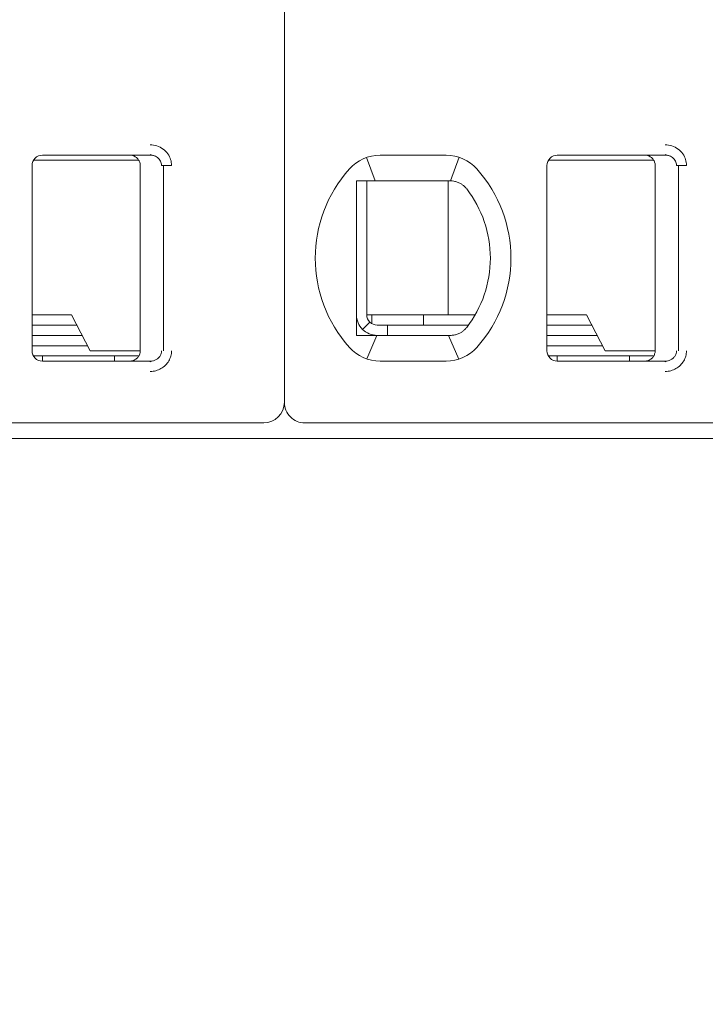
# Model space of a CAD drawing. Header units: millimetres. Extents: x -1114 to 1396, y -630 to 631.
# Tile 691 of 780: x 379.73 to 386.39, y 459.98 to 469.54. Entities that reach past the tile are written whole.
import ezdxf

# ---------------------------------------------------------------- set-up
doc = ezdxf.new("R2010")
doc.units = ezdxf.units.MM
doc.header["$MEASUREMENT"] = 0

msp = doc.modelspace()

# ---------------------------------------------------------------- linework, layer by layer
at = {"lineweight": 18}
for points, knots in [([(1038.9843, -629.7647), (1038.9843, -629.7647), (-1111.4882, -629.7647), (-1111.4882, -629.7647), (-1111.4882, -629.7647), (-1111.4882, -629.7647), (-1111.4882, 630.7883), (-1111.4882, 630.7883), (-1111.4882, 630.7883), (-1111.4882, 630.7883), (1038.9843, 630.7883), (1038.9843, 630.7883)], [0, 0, 0, 0, 0.333333, 0.333333, 0.333333, 0.333333, 0.666667, 0.666667, 0.666667, 0.666667, 1, 1, 1, 1]), ([(380.9963, 468.3234), (381.0183, 468.3235), (381.0395, 468.3203), (381.0606, 468.3135), (381.0606, 468.3135), (381.0817, 468.3067), (381.1027, 468.2965), (381.1213, 468.2828), (381.1213, 468.2828), (381.1398, 468.2692), (381.1559, 468.2523), (381.1681, 468.235), (381.1681, 468.235), (381.1803, 468.2178), (381.1886, 468.2003), (381.1944, 468.1818), (381.1944, 468.1818), (381.2001, 468.1632), (381.2032, 468.1437), (381.2034, 468.1234)], [0, 0, 0, 0, 0.2, 0.2, 0.2, 0.2, 0.4, 0.4, 0.4, 0.4, 0.6, 0.6, 0.6, 0.6, 0.8, 0.8, 0.8, 0.8, 1, 1, 1, 1]), ([(385.9963, 468.3234), (386.0183, 468.3235), (386.0395, 468.3203), (386.0606, 468.3135), (386.0606, 468.3135), (386.0817, 468.3067), (386.1027, 468.2965), (386.1213, 468.2828), (386.1213, 468.2828), (386.1398, 468.2692), (386.1559, 468.2523), (386.1681, 468.235), (386.1681, 468.235), (386.1803, 468.2178), (386.1886, 468.2003), (386.1944, 468.1818), (386.1944, 468.1818), (386.2001, 468.1632), (386.2032, 468.1437), (386.2034, 468.1234)], [0, 0, 0, 0, 0.2, 0.2, 0.2, 0.2, 0.4, 0.4, 0.4, 0.4, 0.6, 0.6, 0.6, 0.6, 0.8, 0.8, 0.8, 0.8, 1, 1, 1, 1]), ([(379.9489, 468.2234), (379.9224, 468.2234), (379.8969, 468.2128), (379.8782, 468.1941), (379.8782, 468.1941), (379.8594, 468.1753), (379.8489, 468.1499), (379.8489, 468.1234)], [0, 0, 0, 0, 0.5, 0.5, 0.5, 0.5, 1, 1, 1, 1]), ([(379.9489, 468.2234), (379.9224, 468.2234), (379.8969, 468.2128), (379.8782, 468.1941), (379.8782, 468.1941), (379.8594, 468.1753), (379.8489, 468.1499), (379.8489, 468.1234)], [0, 0, 0, 0, 0.5, 0.5, 0.5, 0.5, 1, 1, 1, 1]), ([(380.7989, 468.2234), (380.8094, 468.2234), (380.8199, 468.2217), (380.8299, 468.2185), (380.8299, 468.2185), (380.8398, 468.2152), (380.8493, 468.2104), (380.8578, 468.2042), (380.8578, 468.2042), (380.8662, 468.198), (380.8737, 468.1906), (380.8798, 468.1821), (380.8798, 468.1821), (380.886, 468.1736), (380.8908, 468.1641), (380.894, 468.1542), (380.894, 468.1542), (380.8972, 468.1442), (380.8989, 468.1338), (380.8989, 468.1234)], [0, 0, 0, 0, 0.2, 0.2, 0.2, 0.2, 0.4, 0.4, 0.4, 0.4, 0.6, 0.6, 0.6, 0.6, 0.8, 0.8, 0.8, 0.8, 1, 1, 1, 1]), ([(380.9963, 468.2234), (381.005, 468.2234), (381.0138, 468.2224), (381.0223, 468.2206), (381.0223, 468.2206), (381.0307, 468.2187), (381.0388, 468.216), (381.0465, 468.2125), (381.0465, 468.2125), (381.0541, 468.2089), (381.0613, 468.2046), (381.0678, 468.1996), (381.0678, 468.1996), (381.074, 468.1948), (381.0797, 468.1894), (381.0846, 468.1835), (381.0846, 468.1835), (381.0891, 468.1781), (381.093, 468.1722), (381.0963, 468.1659), (381.0963, 468.1659), (381.0995, 468.1597), (381.1021, 468.1531), (381.1038, 468.1463), (381.1038, 468.1463), (381.1058, 468.1388), (381.1068, 468.1311), (381.1068, 468.1234)], [0, 0, 0, 0, 0.142857, 0.142857, 0.142857, 0.142857, 0.285714, 0.285714, 0.285714, 0.285714, 0.428571, 0.428571, 0.428571, 0.428571, 0.571429, 0.571429, 0.571429, 0.571429, 0.714286, 0.714286, 0.714286, 0.714286, 0.857143, 0.857143, 0.857143, 0.857143, 1, 1, 1, 1]), ([(384.9489, 468.2234), (384.9224, 468.2234), (384.8969, 468.2128), (384.8782, 468.1941), (384.8782, 468.1941), (384.8594, 468.1753), (384.8489, 468.1499), (384.8489, 468.1234)], [0, 0, 0, 0, 0.5, 0.5, 0.5, 0.5, 1, 1, 1, 1]), ([(384.9489, 468.2234), (384.9224, 468.2234), (384.8969, 468.2128), (384.8782, 468.1941), (384.8782, 468.1941), (384.8594, 468.1753), (384.8489, 468.1499), (384.8489, 468.1234)], [0, 0, 0, 0, 0.5, 0.5, 0.5, 0.5, 1, 1, 1, 1]), ([(385.7989, 468.2234), (385.8094, 468.2234), (385.8199, 468.2217), (385.8299, 468.2185), (385.8299, 468.2185), (385.8398, 468.2152), (385.8493, 468.2104), (385.8578, 468.2042), (385.8578, 468.2042), (385.8662, 468.198), (385.8737, 468.1906), (385.8798, 468.1821), (385.8798, 468.1821), (385.886, 468.1736), (385.8908, 468.1641), (385.894, 468.1542), (385.894, 468.1542), (385.8972, 468.1442), (385.8989, 468.1338), (385.8989, 468.1234)], [0, 0, 0, 0, 0.2, 0.2, 0.2, 0.2, 0.4, 0.4, 0.4, 0.4, 0.6, 0.6, 0.6, 0.6, 0.8, 0.8, 0.8, 0.8, 1, 1, 1, 1]), ([(385.9963, 468.2234), (386.005, 468.2234), (386.0138, 468.2224), (386.0223, 468.2206), (386.0223, 468.2206), (386.0307, 468.2187), (386.0388, 468.216), (386.0465, 468.2125), (386.0465, 468.2125), (386.0541, 468.2089), (386.0613, 468.2046), (386.0678, 468.1996), (386.0678, 468.1996), (386.074, 468.1948), (386.0797, 468.1894), (386.0846, 468.1835), (386.0846, 468.1835), (386.0891, 468.1781), (386.093, 468.1722), (386.0963, 468.1659), (386.0963, 468.1659), (386.0995, 468.1597), (386.1021, 468.1531), (386.1038, 468.1463), (386.1038, 468.1463), (386.1058, 468.1388), (386.1068, 468.1311), (386.1068, 468.1234)], [0, 0, 0, 0, 0.142857, 0.142857, 0.142857, 0.142857, 0.285714, 0.285714, 0.285714, 0.285714, 0.428571, 0.428571, 0.428571, 0.428571, 0.571429, 0.571429, 0.571429, 0.571429, 0.714286, 0.714286, 0.714286, 0.714286, 0.857143, 0.857143, 0.857143, 0.857143, 1, 1, 1, 1]), ([(382.9989, 467.9734), (383.0056, 467.9734), (383.0124, 467.9734), (383.0192, 467.9734), (383.0192, 467.9734), (383.026, 467.9734), (383.0329, 467.9734), (383.0397, 467.9734), (383.0397, 467.9734), (383.0466, 467.9734), (383.0535, 467.9734), (383.0604, 467.9734)], [0, 0, 0, 0, 0.333333, 0.333333, 0.333333, 0.333333, 0.666667, 0.666667, 0.666667, 0.666667, 1, 1, 1, 1]), ([(382.9989, 467.9734), (382.9989, 467.9224), (382.9989, 467.87), (382.9989, 467.815), (382.9989, 467.815), (382.9989, 467.7876), (382.9989, 467.7595), (382.9989, 467.7305), (382.9989, 467.7305), (382.9989, 467.7161), (382.9989, 467.7014), (382.9989, 467.6865), (382.9989, 467.6865), (382.9989, 467.6715), (382.9989, 467.6564), (382.9989, 467.641), (382.9989, 467.641), (382.9989, 467.6102), (382.9989, 467.5787), (382.9989, 467.546), (382.9989, 467.546), (382.9989, 467.5133), (382.9989, 467.4794), (382.9989, 467.4441), (382.9989, 467.4441), (382.9989, 467.4264), (382.9989, 467.4085), (382.9989, 467.3904), (382.9989, 467.3904), (382.9989, 467.3723), (382.9989, 467.354), (382.9989, 467.3355), (382.9989, 467.3355), (382.9989, 467.317), (382.9989, 467.2982), (382.9989, 467.2793), (382.9989, 467.2793), (382.9989, 467.2603), (382.9989, 467.2411), (382.9989, 467.222), (382.9989, 467.222), (382.9989, 467.184), (382.9989, 467.1465), (382.9989, 467.1094), (382.9989, 467.1094), (382.9989, 467.1001), (382.9989, 467.0909), (382.9989, 467.0817), (382.9989, 467.0817), (382.9989, 467.0725), (382.9989, 467.0633), (382.9989, 467.0541), (382.9989, 467.0541), (382.9989, 467.0359), (382.9989, 467.0181), (382.9989, 467.0006), (382.9989, 467.0006), (382.9989, 466.9657), (382.9989, 466.932), (382.9989, 466.8994), (382.9989, 466.8994), (382.9989, 466.8831), (382.9989, 466.867), (382.9989, 466.8511), (382.9989, 466.8511), (382.9989, 466.8353), (382.9989, 466.8196), (382.9989, 466.8043), (382.9989, 466.8043), (382.9989, 466.7736), (382.9989, 466.744), (382.9989, 466.7153), (382.9989, 466.7153), (382.9989, 466.6865), (382.9989, 466.6585), (382.9989, 466.6312), (382.9989, 466.6312), (382.9989, 466.5765), (382.9989, 466.5242), (382.9989, 466.4734)], [0, 0, 0, 0, 0.05, 0.05, 0.05, 0.05, 0.1, 0.1, 0.1, 0.1, 0.15, 0.15, 0.15, 0.15, 0.2, 0.2, 0.2, 0.2, 0.25, 0.25, 0.25, 0.25, 0.3, 0.3, 0.3, 0.3, 0.35, 0.35, 0.35, 0.35, 0.4, 0.4, 0.4, 0.4, 0.45, 0.45, 0.45, 0.45, 0.5, 0.5, 0.5, 0.5, 0.55, 0.55, 0.55, 0.55, 0.6, 0.6, 0.6, 0.6, 0.65, 0.65, 0.65, 0.65, 0.7, 0.7, 0.7, 0.7, 0.75, 0.75, 0.75, 0.75, 0.8, 0.8, 0.8, 0.8, 0.85, 0.85, 0.85, 0.85, 0.9, 0.9, 0.9, 0.9, 0.95, 0.95, 0.95, 0.95, 1, 1, 1, 1]), ([(383.2281, 467.9734), (383.2229, 467.9734), (383.2177, 467.9734), (383.2124, 467.9734), (383.2124, 467.9734), (383.2072, 467.9734), (383.2019, 467.9734), (383.1965, 467.9734), (383.1965, 467.9734), (383.1911, 467.9734), (383.1856, 467.9734), (383.1799, 467.9734), (383.1799, 467.9734), (383.1742, 467.9734), (383.1684, 467.9734), (383.1625, 467.9734), (383.1625, 467.9734), (383.1565, 467.9734), (383.1504, 467.9734), (383.1441, 467.9734), (383.1441, 467.9734), (383.1378, 467.9734), (383.1314, 467.9734), (383.1248, 467.9734), (383.1248, 467.9734), (383.1182, 467.9734), (383.1115, 467.9734), (383.1045, 467.9734), (383.1045, 467.9734), (383.0976, 467.9734), (383.0904, 467.9734), (383.0831, 467.9734), (383.0831, 467.9734), (383.0757, 467.9734), (383.0681, 467.9734), (383.0604, 467.9734)], [0, 0, 0, 0, 0.111111, 0.111111, 0.111111, 0.111111, 0.222222, 0.222222, 0.222222, 0.222222, 0.333333, 0.333333, 0.333333, 0.333333, 0.444444, 0.444444, 0.444444, 0.444444, 0.555556, 0.555556, 0.555556, 0.555556, 0.666667, 0.666667, 0.666667, 0.666667, 0.777778, 0.777778, 0.777778, 0.777778, 0.888889, 0.888889, 0.888889, 0.888889, 1, 1, 1, 1]), ([(383.9113, 467.9734), (383.9066, 467.9734), (383.9019, 467.9734), (383.8972, 467.9734), (383.8972, 467.9734), (383.8926, 467.9734), (383.8879, 467.9734), (383.8833, 467.9734), (383.8833, 467.9734), (383.8787, 467.9734), (383.8742, 467.9734), (383.8697, 467.9734)], [0, 0, 0, 0, 0.333333, 0.333333, 0.333333, 0.333333, 0.666667, 0.666667, 0.666667, 0.666667, 1, 1, 1, 1]), ([(384.0089, 467.9479), (383.9986, 467.9537), (383.988, 467.9584), (383.9772, 467.9622), (383.9772, 467.9622), (383.9663, 467.966), (383.9554, 467.9688), (383.9443, 467.9706), (383.9443, 467.9706), (383.9333, 467.9725), (383.9222, 467.9734), (383.9113, 467.9734)], [0, 0, 0, 0, 0.333333, 0.333333, 0.333333, 0.333333, 0.666667, 0.666667, 0.666667, 0.666667, 1, 1, 1, 1]), ([(384.0696, 467.8956), (384.0643, 467.9024), (384.0585, 467.909), (384.0522, 467.9153), (384.0522, 467.9153), (384.0459, 467.9215), (384.0391, 467.9275), (384.0319, 467.9329), (384.0319, 467.9329), (384.0246, 467.9384), (384.017, 467.9434), (384.0089, 467.9479)], [0, 0, 0, 0, 0.333333, 0.333333, 0.333333, 0.333333, 0.666667, 0.666667, 0.666667, 0.666667, 1, 1, 1, 1]), ([(382.9989, 466.6734), (382.9989, 466.6203), (383.0199, 466.5695), (383.0575, 466.532), (383.0575, 466.532), (383.095, 466.4944), (383.1458, 466.4734), (383.1989, 466.4734)], [0, 0, 0, 0, 0.5, 0.5, 0.5, 0.5, 1, 1, 1, 1]), ([(383.0989, 466.6734), (383.0989, 466.6469), (383.1094, 466.6214), (383.1282, 466.6027), (383.1282, 466.6027), (383.1469, 466.5839), (383.1724, 466.5734), (383.1989, 466.5734)], [0, 0, 0, 0, 0.5, 0.5, 0.5, 0.5, 1, 1, 1, 1]), ([(384.0089, 466.4988), (384.0172, 466.5035), (384.0251, 466.5087), (384.0324, 466.5142), (384.0324, 466.5142), (384.0397, 466.5198), (384.0464, 466.5257), (384.0526, 466.5319), (384.0526, 466.5319), (384.0588, 466.5381), (384.0645, 466.5445), (384.0696, 466.5512)], [0, 0, 0, 0, 0.333333, 0.333333, 0.333333, 0.333333, 0.666667, 0.666667, 0.666667, 0.666667, 1, 1, 1, 1]), ([(382.9989, 466.4734), (383.0058, 466.4734), (383.0126, 466.4734), (383.0195, 466.4734), (383.0195, 466.4734), (383.0263, 466.4734), (383.0331, 466.4734), (383.04, 466.4734), (383.04, 466.4734), (383.0468, 466.4734), (383.0536, 466.4734), (383.0604, 466.4734)], [0, 0, 0, 0, 0.333333, 0.333333, 0.333333, 0.333333, 0.666667, 0.666667, 0.666667, 0.666667, 1, 1, 1, 1]), ([(383.0604, 466.4734), (383.0681, 466.4734), (383.0757, 466.4734), (383.0831, 466.4734), (383.0831, 466.4734), (383.0904, 466.4734), (383.0976, 466.4734), (383.1045, 466.4734), (383.1045, 466.4734), (383.1115, 466.4734), (383.1182, 466.4734), (383.1248, 466.4734), (383.1248, 466.4734), (383.1314, 466.4734), (383.1378, 466.4734), (383.1441, 466.4734), (383.1441, 466.4734), (383.1504, 466.4734), (383.1565, 466.4734), (383.1625, 466.4734), (383.1625, 466.4734), (383.1684, 466.4734), (383.1742, 466.4734), (383.1799, 466.4734), (383.1799, 466.4734), (383.1855, 466.4734), (383.1911, 466.4734), (383.1965, 466.4734), (383.1965, 466.4734), (383.2019, 466.4734), (383.2072, 466.4734), (383.2124, 466.4734), (383.2124, 466.4734), (383.2177, 466.4734), (383.2229, 466.4734), (383.2281, 466.4734)], [0, 0, 0, 0, 0.111111, 0.111111, 0.111111, 0.111111, 0.222222, 0.222222, 0.222222, 0.222222, 0.333333, 0.333333, 0.333333, 0.333333, 0.444444, 0.444444, 0.444444, 0.444444, 0.555556, 0.555556, 0.555556, 0.555556, 0.666667, 0.666667, 0.666667, 0.666667, 0.777778, 0.777778, 0.777778, 0.777778, 0.888889, 0.888889, 0.888889, 0.888889, 1, 1, 1, 1]), ([(383.8697, 466.4734), (383.8742, 466.4734), (383.8787, 466.4734), (383.8833, 466.4734), (383.8833, 466.4734), (383.8879, 466.4734), (383.8926, 466.4734), (383.8973, 466.4734), (383.8973, 466.4734), (383.9019, 466.4734), (383.9066, 466.4734), (383.9113, 466.4734)], [0, 0, 0, 0, 0.333333, 0.333333, 0.333333, 0.333333, 0.666667, 0.666667, 0.666667, 0.666667, 1, 1, 1, 1]), ([(384.0089, 466.4988), (383.9988, 466.4932), (383.9883, 466.4885), (383.9776, 466.4847), (383.9776, 466.4847), (383.9669, 466.4809), (383.9559, 466.4781), (383.9448, 466.4762), (383.9448, 466.4762), (383.9337, 466.4743), (383.9225, 466.4734), (383.9113, 466.4734)], [0, 0, 0, 0, 0.333333, 0.333333, 0.333333, 0.333333, 0.666667, 0.666667, 0.666667, 0.666667, 1, 1, 1, 1]), ([(379.8489, 466.3234), (379.8489, 466.2969), (379.8594, 466.2714), (379.8782, 466.2527), (379.8782, 466.2527), (379.8969, 466.2339), (379.9224, 466.2234), (379.9489, 466.2234)], [0, 0, 0, 0, 0.5, 0.5, 0.5, 0.5, 1, 1, 1, 1]), ([(379.8489, 466.3234), (379.8489, 466.2969), (379.8594, 466.2714), (379.8782, 466.2527), (379.8782, 466.2527), (379.8969, 466.2339), (379.9224, 466.2234), (379.9489, 466.2234)], [0, 0, 0, 0, 0.5, 0.5, 0.5, 0.5, 1, 1, 1, 1]), ([(380.8989, 466.3234), (380.8989, 466.3129), (380.8972, 466.3025), (380.894, 466.2926), (380.894, 466.2926), (380.8908, 466.2826), (380.886, 466.2732), (380.8798, 466.2647), (380.8798, 466.2647), (380.8737, 466.2562), (380.8663, 466.2488), (380.8578, 466.2426), (380.8578, 466.2426), (380.8494, 466.2365), (380.84, 466.2316), (380.83, 466.2283), (380.83, 466.2283), (380.82, 466.2251), (380.8095, 466.2234), (380.7989, 466.2234)], [0, 0, 0, 0, 0.2, 0.2, 0.2, 0.2, 0.4, 0.4, 0.4, 0.4, 0.6, 0.6, 0.6, 0.6, 0.8, 0.8, 0.8, 0.8, 1, 1, 1, 1]), ([(381.1068, 466.3234), (381.1068, 466.3149), (381.1056, 466.3064), (381.1032, 466.2982), (381.1032, 466.2982), (381.1009, 466.29), (381.0974, 466.2822), (381.0929, 466.2749), (381.0929, 466.2749), (381.0883, 466.2674), (381.0827, 466.2605), (381.0763, 466.2544), (381.0763, 466.2544), (381.0697, 466.2481), (381.0622, 466.2427), (381.0541, 466.2382), (381.0541, 466.2382), (381.0456, 466.2334), (381.0364, 466.2297), (381.0268, 466.2273), (381.0268, 466.2273), (381.0169, 466.2247), (381.0066, 466.2234), (380.9963, 466.2234)], [0, 0, 0, 0, 0.166667, 0.166667, 0.166667, 0.166667, 0.333333, 0.333333, 0.333333, 0.333333, 0.5, 0.5, 0.5, 0.5, 0.666667, 0.666667, 0.666667, 0.666667, 0.833333, 0.833333, 0.833333, 0.833333, 1, 1, 1, 1]), ([(381.2034, 466.3234), (381.2034, 466.306), (381.2011, 466.2892), (381.1966, 466.2727), (381.1966, 466.2727), (381.1921, 466.2561), (381.1852, 466.2398), (381.1764, 466.2247), (381.1764, 466.2247), (381.1676, 466.2096), (381.1568, 466.1957), (381.144, 466.1832), (381.144, 466.1832), (381.1311, 466.1706), (381.1162, 466.1595), (381.1005, 466.1506), (381.1005, 466.1506), (381.0848, 466.1417), (381.0683, 466.135), (381.051, 466.1305), (381.051, 466.1305), (381.0336, 466.1259), (381.0154, 466.1236), (380.9963, 466.1234)], [0, 0, 0, 0, 0.166667, 0.166667, 0.166667, 0.166667, 0.333333, 0.333333, 0.333333, 0.333333, 0.5, 0.5, 0.5, 0.5, 0.666667, 0.666667, 0.666667, 0.666667, 0.833333, 0.833333, 0.833333, 0.833333, 1, 1, 1, 1]), ([(384.8489, 466.3234), (384.8489, 466.2969), (384.8594, 466.2714), (384.8782, 466.2527), (384.8782, 466.2527), (384.8969, 466.2339), (384.9224, 466.2234), (384.9489, 466.2234)], [0, 0, 0, 0, 0.5, 0.5, 0.5, 0.5, 1, 1, 1, 1]), ([(384.8489, 466.3234), (384.8489, 466.2969), (384.8594, 466.2714), (384.8782, 466.2527), (384.8782, 466.2527), (384.8969, 466.2339), (384.9224, 466.2234), (384.9489, 466.2234)], [0, 0, 0, 0, 0.5, 0.5, 0.5, 0.5, 1, 1, 1, 1]), ([(385.8989, 466.3234), (385.8989, 466.3129), (385.8972, 466.3025), (385.894, 466.2926), (385.894, 466.2926), (385.8908, 466.2826), (385.886, 466.2732), (385.8798, 466.2647), (385.8798, 466.2647), (385.8737, 466.2562), (385.8663, 466.2488), (385.8578, 466.2426), (385.8578, 466.2426), (385.8494, 466.2365), (385.84, 466.2316), (385.83, 466.2283), (385.83, 466.2283), (385.82, 466.2251), (385.8095, 466.2234), (385.7989, 466.2234)], [0, 0, 0, 0, 0.2, 0.2, 0.2, 0.2, 0.4, 0.4, 0.4, 0.4, 0.6, 0.6, 0.6, 0.6, 0.8, 0.8, 0.8, 0.8, 1, 1, 1, 1]), ([(386.1068, 466.3234), (386.1068, 466.3149), (386.1056, 466.3064), (386.1032, 466.2982), (386.1032, 466.2982), (386.1009, 466.29), (386.0974, 466.2822), (386.0929, 466.2749), (386.0929, 466.2749), (386.0883, 466.2674), (386.0827, 466.2605), (386.0763, 466.2544), (386.0763, 466.2544), (386.0697, 466.2481), (386.0622, 466.2427), (386.0541, 466.2382), (386.0541, 466.2382), (386.0456, 466.2334), (386.0364, 466.2297), (386.0268, 466.2273), (386.0268, 466.2273), (386.0169, 466.2247), (386.0066, 466.2234), (385.9963, 466.2234)], [0, 0, 0, 0, 0.166667, 0.166667, 0.166667, 0.166667, 0.333333, 0.333333, 0.333333, 0.333333, 0.5, 0.5, 0.5, 0.5, 0.666667, 0.666667, 0.666667, 0.666667, 0.833333, 0.833333, 0.833333, 0.833333, 1, 1, 1, 1]), ([(386.2034, 466.3234), (386.2034, 466.306), (386.2011, 466.2892), (386.1966, 466.2727), (386.1966, 466.2727), (386.1921, 466.2561), (386.1852, 466.2398), (386.1764, 466.2247), (386.1764, 466.2247), (386.1676, 466.2096), (386.1568, 466.1957), (386.144, 466.1832), (386.144, 466.1832), (386.1311, 466.1706), (386.1162, 466.1595), (386.1005, 466.1506), (386.1005, 466.1506), (386.0848, 466.1417), (386.0683, 466.135), (386.051, 466.1305), (386.051, 466.1305), (386.0336, 466.1259), (386.0154, 466.1236), (385.9963, 466.1234)], [0, 0, 0, 0, 0.166667, 0.166667, 0.166667, 0.166667, 0.333333, 0.333333, 0.333333, 0.333333, 0.5, 0.5, 0.5, 0.5, 0.666667, 0.666667, 0.666667, 0.666667, 0.833333, 0.833333, 0.833333, 0.833333, 1, 1, 1, 1]), ([(382.2989, 465.8234), (382.2989, 465.7703), (382.3199, 465.7195), (382.3575, 465.682), (382.3575, 465.682), (382.395, 465.6444), (382.4458, 465.6234), (382.4989, 465.6234)], [0, 0, 0, 0, 0.5, 0.5, 0.5, 0.5, 1, 1, 1, 1])]:
    msp.add_open_spline(points, degree=3, knots=knots, dxfattribs=at)
for points in [[(382.2989, 476.2434), (382.2989, 476.2434), (382.2989, 465.8234), (382.2989, 465.8234)], [(382.2989, 476.2434), (382.2989, 476.2434), (382.2989, 465.8234), (382.2989, 465.8234)], [(380.5298, 468.1734), (380.5298, 468.1734), (379.8623, 468.1734), (379.8623, 468.1734)], [(379.9489, 468.2234), (379.9489, 468.2234), (380.9963, 468.2234), (380.9963, 468.2234)], [(379.9489, 468.2234), (379.9489, 468.2234), (380.9963, 468.2234), (380.9963, 468.2234)], [(380.879, 468.1734), (380.879, 468.1734), (380.5298, 468.1734), (380.5298, 468.1734)], [(380.9952, 468.2303), (380.9952, 468.2303), (381.0389, 468.2156), (381.0389, 468.2156)], [(383.2281, 468.2234), (383.1142, 468.2234), (383.0058, 468.1749), (382.9299, 468.09)], [(383.2281, 468.2234), (383.1142, 468.2234), (383.0058, 468.1749), (382.9299, 468.09)], [(383.0973, 468.2014), (383.0973, 468.2014), (383.1818, 467.9734), (383.1818, 467.9734)], [(383.2281, 468.2234), (383.2281, 468.2234), (383.8697, 468.2234), (383.8697, 468.2234)], [(383.2281, 468.2234), (383.2281, 468.2234), (383.8697, 468.2234), (383.8697, 468.2234)], [(384.1678, 468.09), (384.092, 468.1749), (383.9835, 468.2234), (383.8697, 468.2234)], [(384.1678, 468.09), (384.092, 468.1749), (383.9835, 468.2234), (383.8697, 468.2234)], [(383.9106, 467.9734), (383.9106, 467.9734), (383.9961, 468.2029), (383.9961, 468.2029)], [(385.5298, 468.1734), (385.5298, 468.1734), (384.8623, 468.1734), (384.8623, 468.1734)], [(384.9489, 468.2234), (384.9489, 468.2234), (385.9963, 468.2234), (385.9963, 468.2234)], [(384.9489, 468.2234), (384.9489, 468.2234), (385.9963, 468.2234), (385.9963, 468.2234)], [(385.879, 468.1734), (385.879, 468.1734), (385.5298, 468.1734), (385.5298, 468.1734)], [(385.9952, 468.2303), (385.9952, 468.2303), (386.0389, 468.2156), (386.0389, 468.2156)], [(379.8489, 466.3234), (379.8489, 466.3234), (379.8489, 468.1234), (379.8489, 468.1234)], [(379.8489, 466.3234), (379.8489, 466.3234), (379.8489, 468.1234), (379.8489, 468.1234)], [(380.8989, 466.3234), (380.8989, 466.3234), (380.8989, 468.1234), (380.8989, 468.1234)], [(381.1068, 468.1234), (381.1068, 468.1234), (381.2034, 468.1234), (381.2034, 468.1234)], [(381.1266, 466.3234), (381.1266, 466.3234), (381.1266, 468.1234), (381.1266, 468.1234)], [(382.9299, 468.09), (382.4885, 467.5966), (382.4885, 466.8502), (382.9299, 466.3567)], [(382.9299, 468.09), (382.4885, 467.5966), (382.4885, 466.8502), (382.9299, 466.3567)], [(384.1678, 466.3567), (384.6092, 466.8502), (384.6092, 467.5966), (384.1678, 468.09)], [(384.1678, 466.3567), (384.6092, 466.8502), (384.6092, 467.5966), (384.1678, 468.09)], [(384.8489, 466.3234), (384.8489, 466.3234), (384.8489, 468.1234), (384.8489, 468.1234)], [(384.8489, 466.3234), (384.8489, 466.3234), (384.8489, 468.1234), (384.8489, 468.1234)], [(385.8989, 466.3234), (385.8989, 466.3234), (385.8989, 468.1234), (385.8989, 468.1234)], [(386.1068, 468.1234), (386.1068, 468.1234), (386.2034, 468.1234), (386.2034, 468.1234)], [(386.1266, 466.3234), (386.1266, 466.3234), (386.1266, 468.1234), (386.1266, 468.1234)], [(383.0989, 467.9734), (383.0989, 467.9734), (383.0989, 466.6734), (383.0989, 466.6734)], [(383.8697, 467.9734), (383.8697, 467.9734), (383.2281, 467.9734), (383.2281, 467.9734)], [(383.888, 467.9734), (383.888, 467.9734), (383.888, 466.6734), (383.888, 466.6734)], [(384.2989, 467.2234), (384.2989, 467.4666), (384.2182, 467.703), (384.0696, 467.8956)], [(384.0696, 466.5512), (384.2182, 466.7437), (384.2989, 466.9801), (384.2989, 467.2234)], [(380.2332, 466.6734), (380.2332, 466.6734), (379.8489, 466.6734), (379.8489, 466.6734)], [(380.4137, 466.3234), (380.4137, 466.3234), (380.2332, 466.6734), (380.2332, 466.6734)], [(383.0989, 466.6734), (383.0989, 466.6734), (383.8584, 466.6734), (383.8584, 466.6734)], [(383.1489, 466.5868), (383.1489, 466.5868), (383.1489, 466.6734), (383.1489, 466.6734)], [(383.6489, 466.5734), (383.6489, 466.5734), (383.6489, 466.6734), (383.6489, 466.6734)], [(383.8584, 466.6734), (383.8584, 466.6734), (383.9092, 466.6734), (383.9092, 466.6734)], [(384.1515, 466.6734), (384.1515, 466.6734), (383.9092, 466.6734), (383.9092, 466.6734)], [(385.2332, 466.6734), (385.2332, 466.6734), (384.8489, 466.6734), (384.8489, 466.6734)], [(385.4137, 466.3234), (385.4137, 466.3234), (385.2332, 466.6734), (385.2332, 466.6734)], [(379.8489, 466.5734), (379.8489, 466.5734), (380.2848, 466.5734), (380.2848, 466.5734)], [(383.1282, 466.6027), (383.1282, 466.6027), (383.0575, 466.532), (383.0575, 466.532)], [(383.2989, 466.5734), (383.2989, 466.5734), (383.1989, 466.5734), (383.1989, 466.5734)], [(383.2989, 466.5734), (383.2989, 466.5734), (383.2989, 466.4734), (383.2989, 466.4734)], [(383.2989, 466.5734), (383.2989, 466.5734), (384.0863, 466.5734), (384.0863, 466.5734)], [(384.8489, 466.5734), (384.8489, 466.5734), (385.2848, 466.5734), (385.2848, 466.5734)], [(380.3364, 466.4734), (380.3364, 466.4734), (379.8489, 466.4734), (379.8489, 466.4734)], [(383.0983, 466.245), (383.0983, 466.245), (383.1957, 466.4734), (383.1957, 466.4734)], [(383.2281, 466.4734), (383.2281, 466.4734), (383.8697, 466.4734), (383.8697, 466.4734)], [(383.9939, 466.2432), (383.9939, 466.2432), (383.8928, 466.4734), (383.8928, 466.4734)], [(385.3364, 466.4734), (385.3364, 466.4734), (384.8489, 466.4734), (384.8489, 466.4734)], [(380.3879, 466.3734), (380.3879, 466.3734), (379.8489, 466.3734), (379.8489, 466.3734)], [(382.9299, 466.3567), (383.0058, 466.2719), (383.1142, 466.2234), (383.2281, 466.2234)], [(382.9299, 466.3567), (383.0058, 466.2719), (383.1142, 466.2234), (383.2281, 466.2234)], [(383.8697, 466.2234), (383.9835, 466.2234), (384.092, 466.2719), (384.1678, 466.3567)], [(383.8697, 466.2234), (383.9835, 466.2234), (384.092, 466.2719), (384.1678, 466.3567)], [(385.3879, 466.3734), (385.3879, 466.3734), (384.8489, 466.3734), (384.8489, 466.3734)], [(380.8754, 466.2734), (380.8754, 466.2734), (379.8623, 466.2734), (379.8623, 466.2734)], [(379.9489, 466.2234), (379.9489, 466.2234), (379.9489, 466.2734), (379.9489, 466.2734)], [(380.4137, 466.3234), (380.4137, 466.3234), (380.5298, 466.3234), (380.5298, 466.3234)], [(380.5298, 466.3234), (380.5298, 466.3234), (380.8923, 466.3234), (380.8923, 466.3234)], [(380.6489, 466.2734), (380.6489, 466.2734), (380.6489, 466.2234), (380.6489, 466.2234)], [(385.8754, 466.2734), (385.8754, 466.2734), (384.8623, 466.2734), (384.8623, 466.2734)], [(384.9489, 466.2234), (384.9489, 466.2234), (384.9489, 466.2734), (384.9489, 466.2734)], [(385.4137, 466.3234), (385.4137, 466.3234), (385.5298, 466.3234), (385.5298, 466.3234)], [(385.5298, 466.3234), (385.5298, 466.3234), (385.8923, 466.3234), (385.8923, 466.3234)], [(385.6489, 466.2734), (385.6489, 466.2734), (385.6489, 466.2234), (385.6489, 466.2234)], [(379.9489, 466.2234), (379.9489, 466.2234), (380.9963, 466.2234), (380.9963, 466.2234)], [(379.9489, 466.2234), (379.9489, 466.2234), (380.9963, 466.2234), (380.9963, 466.2234)], [(381.0185, 466.2255), (381.0185, 466.2255), (380.9952, 466.2165), (380.9952, 466.2165)], [(380.9963, 466.2166), (380.9963, 466.2166), (380.9963, 466.2234), (380.9963, 466.2234)], [(383.2281, 466.2234), (383.2281, 466.2234), (383.8697, 466.2234), (383.8697, 466.2234)], [(383.8697, 466.2234), (383.8697, 466.2234), (383.2281, 466.2234), (383.2281, 466.2234)], [(384.9489, 466.2234), (384.9489, 466.2234), (385.9963, 466.2234), (385.9963, 466.2234)], [(384.9489, 466.2234), (384.9489, 466.2234), (385.9963, 466.2234), (385.9963, 466.2234)], [(386.0185, 466.2255), (386.0185, 466.2255), (385.9952, 466.2165), (385.9952, 466.2165)], [(385.9963, 466.2166), (385.9963, 466.2166), (385.9963, 466.2234), (385.9963, 466.2234)], [(382.0989, 465.6234), (382.2093, 465.6234), (382.2989, 465.7129), (382.2989, 465.8234)], [(377.4989, 465.6234), (377.4989, 465.6234), (382.0989, 465.6234), (382.0989, 465.6234)], [(382.4989, 465.6234), (382.4989, 465.6234), (387.0989, 465.6234), (387.0989, 465.6234)], [(412.1489, 465.4734), (412.1489, 465.4734), (372.4489, 465.4734), (372.4489, 465.4734)]]:
    msp.add_open_spline(points, degree=3, dxfattribs=at)

doc.saveas('drawing.dxf')
